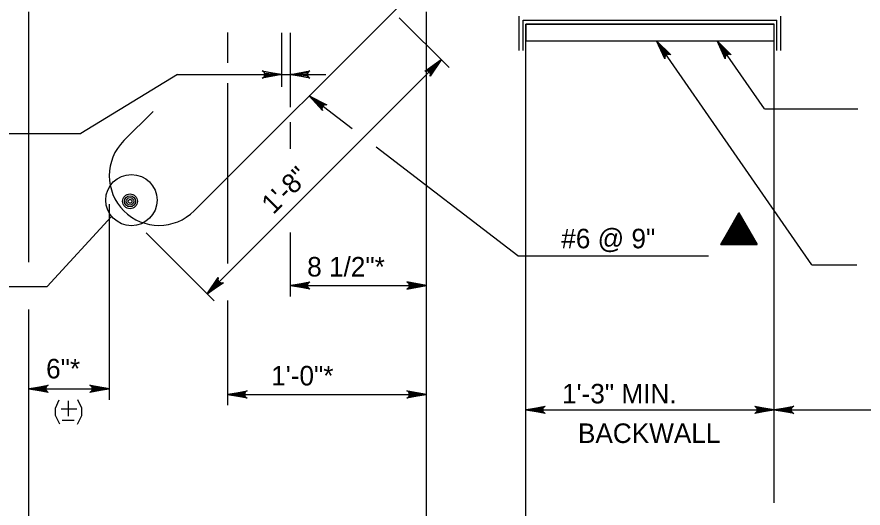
# Model space of a CAD drawing. Extents: x 636530 to 644067, y 294168 to 299122.
# Drawn here: x 638735.9 to 638865.7, y 295744.4 to 295819.8 of the extents above; entities that cross this region are included whole.
import ezdxf

# ---------------------------------------------------------------- set-up
doc = ezdxf.new("R2010")
doc.units = 0
doc.layers.add('1', color=7, linetype='Continuous')

msp = doc.modelspace()

# ---------------------------------------------------------------- linework, layer by layer
at = {"layer": '1'}
for p, q in [((638763.1, 295790.04), (638828.16, 295855.1)), ((638737.75, 295782.15), (638737.75, 295820.58)), ((638798.71, 295724.69), (638798.71, 295820.58)), ((638794.54, 295819.67), (638802.19, 295812.03)), ((638812.92, 295814.63), (638812.92, 295819.94)), ((638813.56, 295814.63), (638813.56, 295819.31)), ((638813.56, 295819.31), (638852.45, 295819.31)), ((638852.45, 295814.63), (638852.45, 295819.31)), ((638853.09, 295814.63), (638853.09, 295819.94)), ((638813.95, 295717.54), (638813.95, 295818.67)), ((638813.95, 295818.67), (638852.05, 295818.67)), ((638852.05, 295745.2), (638852.05, 295818.67)), ((638768.23, 295817.4), (638768.23, 295812.75)), ((638776.53, 295809.05), (638776.53, 295817.37)), ((638777.88, 295805.96), (638777.88, 295817.37)), ((638813.95, 295816.13), (638852.05, 295816.13)), ((638857.85, 295781.77), (638834.03, 295816.13)), ((638850.55, 295805.7), (638843.32, 295816.13)), ((638801, 295813.21), (638765.08, 295777.29)), ((638760.57, 295810.97), (638745.73, 295801.92)), ((638760.57, 295810.97), (638783.32, 295810.97)), ((638768.23, 295809.65), (638768.23, 295781.94)), ((638787.32, 295802.65), (638780.75, 295807.69)), ((638752.33, 295800.82), (638756.82, 295805.31)), ((638850.55, 295805.7), (638864.89, 295805.7)), ((638777.88, 295799.57), (638777.88, 295803.64)), ((638688.77, 295801.92), (638745.73, 295801.92)), ((638812.76, 295783.14), (638791.01, 295799.83)), ((638750.1, 295761.01), (638750.1, 295791.04)), ((638740.54, 295778.43), (638750.45, 295789.19)), ((638766.15, 295776.22), (638755.72, 295786.65)), ((638777.88, 295776.91), (638777.88, 295786.73)), ((638846.64, 295786.49), (638846.64, 295786.49)), ((638812.76, 295783.14), (638842, 295783.14)), ((638857.85, 295781.77), (638864.72, 295781.77)), ((638719.43, 295778.43), (638740.54, 295778.43)), ((638777.88, 295778.58), (638798.71, 295778.58)), ((638768.23, 295776.26), (638768.23, 295760.19)), ((638737.75, 295724.69), (638737.75, 295774.91)), ((638737.75, 295762.74), (638750.1, 295762.74)), ((638743.86, 295758.5), (638743.86, 295760.87)), ((638768.23, 295761.86), (638798.71, 295761.86)), ((638742.7, 295759.66), (638745.11, 295759.66)), ((638813.95, 295759.49), (638852.05, 295759.49)), ((638852.05, 295759.49), (638913.41, 295759.49)), ((638742.88, 295757.9), (638744.69, 295757.9))]:
    msp.add_line(p, q, dxfattribs=at)
msp.add_lwpolyline([(638813.95, 295816.13), (638852.05, 295816.13), (638852.05, 295818.67), (638813.95, 295818.67)], close=True, dxfattribs=at)
for points in [[(638834.03, 295816.13), (638836.19, 295814), (638836.06, 295814.05), (638835.93, 295814.1), (638835.81, 295814.09), (638835.7, 295814.08), (638835.61, 295814.04), (638835.51, 295814), (638835.44, 295813.93), (638835.37, 295813.85), (638835.32, 295813.75), (638835.27, 295813.64), (638835.27, 295813.5), (638835.27, 295813.36), (638834.03, 295816.13), (638835.27, 295813.5), (638835.27, 295813.64), (638834.03, 295816.13), (638835.32, 295813.75), (638835.37, 295813.85), (638834.03, 295816.13), (638835.44, 295813.93), (638835.51, 295814), (638834.03, 295816.13), (638835.61, 295814.04), (638835.7, 295814.08), (638834.03, 295816.13), (638835.81, 295814.09), (638835.93, 295814.1), (638834.03, 295816.13), (638836.06, 295814.05)], [(638843.32, 295816.13), (638845.47, 295814), (638845.34, 295814.05), (638845.21, 295814.1), (638845.1, 295814.09), (638844.98, 295814.08), (638844.89, 295814.04), (638844.8, 295814), (638844.72, 295813.93), (638844.65, 295813.85), (638844.6, 295813.75), (638844.55, 295813.64), (638844.55, 295813.5), (638844.55, 295813.36), (638843.32, 295816.13), (638844.55, 295813.5), (638844.55, 295813.64), (638843.32, 295816.13), (638844.6, 295813.75), (638844.65, 295813.85), (638843.32, 295816.13), (638844.72, 295813.93), (638844.8, 295814), (638843.32, 295816.13), (638844.89, 295814.04), (638844.98, 295814.08), (638843.32, 295816.13), (638845.1, 295814.09), (638845.21, 295814.1), (638843.32, 295816.13), (638845.34, 295814.05)], [(638801, 295813.21), (638799.29, 295810.71), (638799.31, 295810.84), (638799.34, 295810.98), (638799.31, 295811.09), (638799.28, 295811.21), (638799.22, 295811.29), (638799.16, 295811.37), (638799.08, 295811.43), (638799, 295811.49), (638798.89, 295811.52), (638798.77, 295811.55), (638798.64, 295811.52), (638798.5, 295811.5), (638801, 295813.21), (638798.64, 295811.52), (638798.77, 295811.55), (638801, 295813.21), (638798.89, 295811.52), (638799, 295811.49), (638801, 295813.21), (638799.08, 295811.43), (638799.16, 295811.37), (638801, 295813.21), (638799.22, 295811.29), (638799.28, 295811.21), (638801, 295813.21), (638799.31, 295811.09), (638799.34, 295810.98), (638801, 295813.21), (638799.31, 295810.84)], [(638776.53, 295810.97), (638773.55, 295810.41), (638773.78, 295810.57), (638773.9, 295810.77), (638773.93, 295810.97), (638773.9, 295811.17), (638773.78, 295811.37), (638773.55, 295811.53), (638776.53, 295810.97), (638773.78, 295811.37), (638773.9, 295811.17), (638776.53, 295810.97), (638773.93, 295810.97), (638773.9, 295810.77), (638776.53, 295810.97), (638773.78, 295810.57)], [(638777.88, 295810.97), (638780.86, 295811.53), (638780.63, 295811.37), (638780.51, 295811.17), (638780.48, 295810.97), (638780.51, 295810.77), (638780.63, 295810.57), (638780.86, 295810.41), (638777.88, 295810.97), (638780.63, 295810.57), (638780.51, 295810.77), (638777.88, 295810.97), (638780.48, 295810.97), (638780.51, 295811.17), (638777.88, 295810.97), (638780.63, 295811.37)], [(638780.75, 295807.69), (638783.46, 295806.32), (638783.32, 295806.33), (638783.18, 295806.34), (638783.07, 295806.29), (638782.96, 295806.25), (638782.89, 295806.18), (638782.81, 295806.11), (638782.77, 295806.02), (638782.72, 295805.93), (638782.71, 295805.82), (638782.69, 295805.7), (638782.74, 295805.57), (638782.78, 295805.43), (638780.75, 295807.69), (638782.74, 295805.57), (638782.69, 295805.7), (638780.75, 295807.69), (638782.71, 295805.82), (638782.72, 295805.93), (638780.75, 295807.69), (638782.77, 295806.02), (638782.81, 295806.11), (638780.75, 295807.69), (638782.89, 295806.18), (638782.96, 295806.25), (638780.75, 295807.69), (638783.07, 295806.29), (638783.18, 295806.34), (638780.75, 295807.69), (638783.32, 295806.33)], [(638843.85, 295784.88), (638849.43, 295784.88), (638846.64, 295789.71), (638843.85, 295784.88)], [(638843.85, 295784.88), (638846.64, 295789.71), (638849.43, 295784.88), (638843.85, 295784.88), (638846.63, 295789.57), (638849.34, 295784.94), (638843.96, 295784.93), (638846.64, 295789.42), (638849.23, 295785.01), (638844.09, 295784.99), (638846.65, 295789.28), (638849.1, 295785.1), (638844.21, 295785.06), (638846.64, 295789.13), (638848.98, 295785.16), (638844.35, 295785.15), (638846.65, 295788.96), (638848.84, 295785.23), (638844.5, 295785.23), (638846.64, 295788.79), (638848.71, 295785.31), (638844.62, 295785.31), (638846.64, 295788.63), (638848.58, 295785.4), (638844.76, 295785.39), (638846.64, 295788.46), (638848.43, 295785.49), (638844.89, 295785.46), (638846.66, 295788.31), (638848.26, 295785.56), (638845.04, 295785.54), (638846.66, 295788.15), (638848.09, 295785.67), (638845.19, 295785.62), (638846.66, 295787.96), (638847.94, 295785.77), (638845.33, 295785.7), (638846.65, 295787.8), (638847.79, 295785.86), (638845.5, 295785.79), (638846.66, 295787.63), (638847.66, 295785.93), (638845.66, 295785.86), (638846.65, 295787.45), (638847.49, 295786.02), (638845.84, 295785.95), (638846.65, 295787.29), (638847.32, 295786.11), (638845.97, 295786.03), (638846.64, 295787.13), (638847.17, 295786.2), (638846.12, 295786.11), (638846.64, 295786.97), (638847.04, 295786.26), (638846.25, 295786.18), (638846.64, 295786.81), (638846.92, 295786.33), (638846.39, 295786.25), (638846.65, 295786.66), (638846.81, 295786.39), (638846.53, 295786.35), (638846.64, 295786.48), (638849.41, 295784.89), (638846.64, 295786.48), (638846.64, 295789.67), (638846.65, 295786.47), (638843.86, 295784.89)], [(638765.08, 295777.29), (638766.8, 295779.79), (638766.77, 295779.66), (638766.75, 295779.52), (638766.77, 295779.41), (638766.8, 295779.29), (638766.86, 295779.21), (638766.92, 295779.13), (638767, 295779.07), (638767.09, 295779.01), (638767.2, 295778.98), (638767.31, 295778.95), (638767.45, 295778.98), (638767.59, 295779), (638765.08, 295777.29), (638767.45, 295778.98), (638767.31, 295778.95), (638765.08, 295777.29), (638767.2, 295778.98), (638767.09, 295779.01), (638765.08, 295777.29), (638767, 295779.07), (638766.92, 295779.13), (638765.08, 295777.29), (638766.86, 295779.21), (638766.8, 295779.29), (638765.08, 295777.29), (638766.77, 295779.41), (638766.75, 295779.52), (638765.08, 295777.29), (638766.77, 295779.66)], [(638777.88, 295778.58), (638780.86, 295779.14), (638780.75, 295779.06), (638780.63, 295778.98), (638780.57, 295778.88), (638780.51, 295778.78), (638780.5, 295778.68), (638780.48, 295778.58), (638780.5, 295778.48), (638780.51, 295778.38), (638780.57, 295778.28), (638780.63, 295778.18), (638780.75, 295778.1), (638780.86, 295778.02), (638777.88, 295778.58), (638780.75, 295778.1), (638780.63, 295778.18), (638777.88, 295778.58), (638780.57, 295778.28), (638780.51, 295778.38), (638777.88, 295778.58), (638780.5, 295778.48), (638780.48, 295778.58), (638777.88, 295778.58), (638780.5, 295778.68), (638780.51, 295778.78), (638777.88, 295778.58), (638780.57, 295778.88), (638780.63, 295778.98), (638777.88, 295778.58), (638780.75, 295779.06)], [(638798.71, 295778.58), (638795.73, 295779.14), (638795.85, 295779.06), (638795.96, 295778.98), (638796.02, 295778.88), (638796.08, 295778.78), (638796.1, 295778.68), (638796.11, 295778.58), (638796.1, 295778.48), (638796.08, 295778.38), (638796.02, 295778.28), (638795.96, 295778.18), (638795.85, 295778.1), (638795.73, 295778.02), (638798.71, 295778.58), (638795.85, 295778.1), (638795.96, 295778.18), (638798.71, 295778.58), (638796.02, 295778.28), (638796.08, 295778.38), (638798.71, 295778.58), (638796.1, 295778.48), (638796.11, 295778.58), (638798.71, 295778.58), (638796.1, 295778.68), (638796.08, 295778.78), (638798.71, 295778.58), (638796.02, 295778.88), (638795.96, 295778.98), (638798.71, 295778.58), (638795.85, 295779.06)], [(638737.75, 295762.74), (638740.74, 295763.3), (638740.62, 295763.22), (638740.51, 295763.14), (638740.45, 295763.04), (638740.39, 295762.94), (638740.37, 295762.84), (638740.35, 295762.74), (638740.37, 295762.64), (638740.39, 295762.54), (638740.45, 295762.44), (638740.51, 295762.34), (638740.62, 295762.26), (638740.74, 295762.18), (638737.75, 295762.74), (638740.62, 295762.26), (638740.51, 295762.34), (638737.75, 295762.74), (638740.45, 295762.44), (638740.39, 295762.54), (638737.75, 295762.74), (638740.37, 295762.64), (638740.35, 295762.74), (638737.75, 295762.74), (638740.37, 295762.84), (638740.39, 295762.94), (638737.75, 295762.74), (638740.45, 295763.04), (638740.51, 295763.14), (638737.75, 295762.74), (638740.62, 295763.22)], [(638750.1, 295762.74), (638747.11, 295762.18), (638747.23, 295762.26), (638747.34, 295762.34), (638747.4, 295762.44), (638747.46, 295762.54), (638747.48, 295762.64), (638747.5, 295762.74), (638747.48, 295762.84), (638747.46, 295762.94), (638747.4, 295763.04), (638747.34, 295763.14), (638747.23, 295763.22), (638747.11, 295763.3), (638750.1, 295762.74), (638747.23, 295763.22), (638747.34, 295763.14), (638750.1, 295762.74), (638747.4, 295763.04), (638747.46, 295762.94), (638750.1, 295762.74), (638747.48, 295762.84), (638747.5, 295762.74), (638750.1, 295762.74), (638747.48, 295762.64), (638747.46, 295762.54), (638750.1, 295762.74), (638747.4, 295762.44), (638747.34, 295762.34), (638750.1, 295762.74), (638747.23, 295762.26)], [(638768.23, 295761.86), (638771.22, 295762.42), (638771.1, 295762.34), (638770.99, 295762.26), (638770.93, 295762.16), (638770.87, 295762.06), (638770.85, 295761.96), (638770.83, 295761.86), (638770.85, 295761.76), (638770.87, 295761.66), (638770.93, 295761.56), (638770.99, 295761.46), (638771.1, 295761.38), (638771.22, 295761.3), (638768.23, 295761.86), (638771.1, 295761.38), (638770.99, 295761.46), (638768.23, 295761.86), (638770.93, 295761.56), (638770.87, 295761.66), (638768.23, 295761.86), (638770.85, 295761.76), (638770.83, 295761.86), (638768.23, 295761.86), (638770.85, 295761.96), (638770.87, 295762.06), (638768.23, 295761.86), (638770.93, 295762.16), (638770.99, 295762.26), (638768.23, 295761.86), (638771.1, 295762.34)], [(638798.71, 295761.86), (638795.73, 295761.3), (638795.85, 295761.38), (638795.96, 295761.46), (638796.02, 295761.56), (638796.08, 295761.66), (638796.1, 295761.76), (638796.11, 295761.86), (638796.1, 295761.96), (638796.08, 295762.06), (638796.02, 295762.16), (638795.96, 295762.26), (638795.85, 295762.34), (638795.73, 295762.42), (638798.71, 295761.86), (638795.85, 295762.34), (638795.96, 295762.26), (638798.71, 295761.86), (638796.02, 295762.16), (638796.08, 295762.06), (638798.71, 295761.86), (638796.1, 295761.96), (638796.11, 295761.86), (638798.71, 295761.86), (638796.1, 295761.76), (638796.08, 295761.66), (638798.71, 295761.86), (638796.02, 295761.56), (638795.96, 295761.46), (638798.71, 295761.86), (638795.85, 295761.38)], [(638742.51, 295757.3), (638741.82, 295758.64), (638741.82, 295759.75), (638742.42, 295761.01)], [(638745.2, 295757.3), (638745.9, 295758.64), (638745.9, 295759.75), (638745.29, 295761.01)], [(638813.95, 295759.49), (638816.94, 295760.05), (638816.82, 295759.97), (638816.71, 295759.89), (638816.65, 295759.79), (638816.59, 295759.69), (638816.57, 295759.59), (638816.55, 295759.49), (638816.57, 295759.39), (638816.59, 295759.29), (638816.65, 295759.19), (638816.71, 295759.09), (638816.82, 295759.01), (638816.94, 295758.93), (638813.95, 295759.49), (638816.82, 295759.01), (638816.71, 295759.09), (638813.95, 295759.49), (638816.65, 295759.19), (638816.59, 295759.29), (638813.95, 295759.49), (638816.57, 295759.39), (638816.55, 295759.49), (638813.95, 295759.49), (638816.57, 295759.59), (638816.59, 295759.69), (638813.95, 295759.49), (638816.65, 295759.79), (638816.71, 295759.89), (638813.95, 295759.49), (638816.82, 295759.97)], [(638852.05, 295759.49), (638849.07, 295758.93), (638849.19, 295759.01), (638849.3, 295759.09), (638849.36, 295759.19), (638849.42, 295759.29), (638849.44, 295759.39), (638849.45, 295759.49), (638849.44, 295759.59), (638849.42, 295759.69), (638849.36, 295759.79), (638849.3, 295759.89), (638849.19, 295759.97), (638849.07, 295760.05), (638852.05, 295759.49), (638849.19, 295759.97), (638849.3, 295759.89), (638852.05, 295759.49), (638849.36, 295759.79), (638849.42, 295759.69), (638852.05, 295759.49), (638849.44, 295759.59), (638849.45, 295759.49), (638852.05, 295759.49), (638849.44, 295759.39), (638849.42, 295759.29), (638852.05, 295759.49), (638849.36, 295759.19), (638849.3, 295759.09), (638852.05, 295759.49), (638849.19, 295759.01)], [(638852.05, 295759.49), (638855.04, 295760.05), (638854.92, 295759.97), (638854.81, 295759.89), (638854.75, 295759.79), (638854.69, 295759.69), (638854.67, 295759.59), (638854.65, 295759.49), (638854.67, 295759.39), (638854.69, 295759.29), (638854.75, 295759.19), (638854.81, 295759.09), (638854.92, 295759.01), (638855.04, 295758.93), (638852.05, 295759.49), (638854.92, 295759.01), (638854.81, 295759.09), (638852.05, 295759.49), (638854.75, 295759.19), (638854.69, 295759.29), (638852.05, 295759.49), (638854.67, 295759.39), (638854.65, 295759.49), (638852.05, 295759.49), (638854.67, 295759.59), (638854.69, 295759.69), (638852.05, 295759.49), (638854.75, 295759.79), (638854.81, 295759.89), (638852.05, 295759.49), (638854.92, 295759.97)]]:
    msp.add_lwpolyline(points, dxfattribs=at)
for centre, radius in [((638753.48, 295791.69), 3.93), ((638753.27, 295791.5), 1.14), ((638753.27, 295791.5), 0.857), ((638753.27, 295791.5), 0.571), ((638753.27, 295791.5), 0.286)]:
    msp.add_circle(centre, radius, dxfattribs=at)
msp.add_arc((638757.71, 295795.43), 7.62, 135, 315, dxfattribs=at)

# ---------------------------------------------------------------- texts
for s, rotation, p in [('1\'-8"', 45, (638775.25, 295789.36)), ('6"*', 360, (638740.4, 295764.32)), ('1\'-0"*', 360, (638774.92, 295763.24))]:
    msp.add_text(s, height=3, rotation=rotation, dxfattribs=at).set_placement(p)
for s, p in [('#6 @ 9"', (638819.4, 295784.29)), ('8 1/2"*', (638780.44, 295779.96)), ('1\'-3" MIN.', (638819.52, 295760.48)), ('BACKWALL', (638821.96, 295754.41))]:
    msp.add_text(s, height=3, dxfattribs=at).set_placement(p)

doc.saveas('drawing.dxf')
